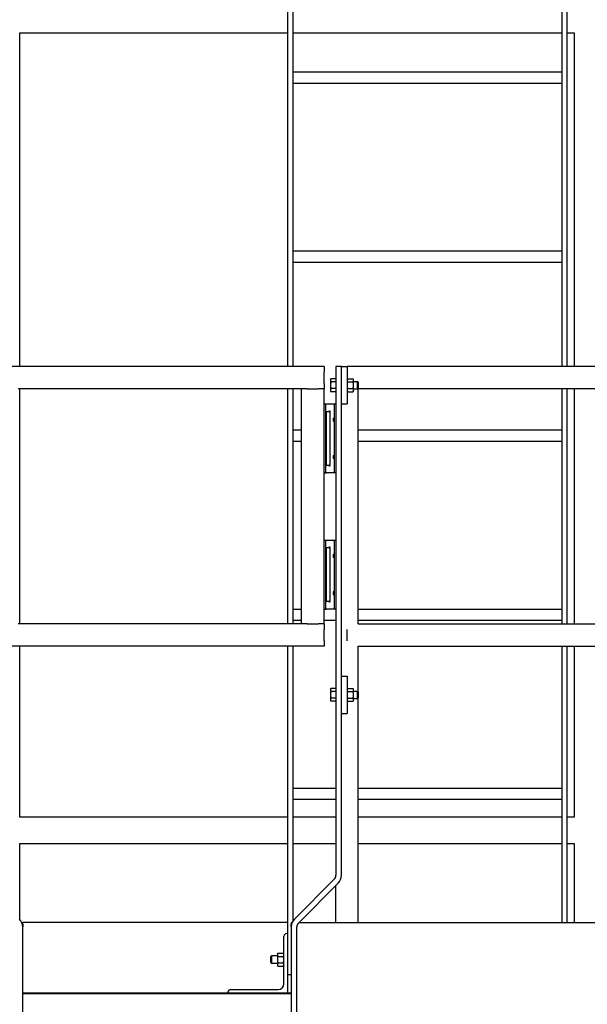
# Model space of a CAD drawing. Header units: inches. Extents: x 36 to 1719, y -84 to 1122.
# Tile 403 of 550: x 1365 to 1403, y 349 to 415. Entities that reach past the tile are written whole.
import ezdxf

# ---------------------------------------------------------------- set-up
doc = ezdxf.new("R2010")
doc.units = ezdxf.units.IN
doc.header["$LTSCALE"] = 48
doc.header["$MEASUREMENT"] = 0
doc.layers.add('Visible (ANSI)', color=7, linetype='Continuous', lineweight=30)

msp = doc.modelspace()

# ---------------------------------------------------------------- linework, layer by layer
at = {"layer": 'Visible (ANSI)'}
for p, q in [((1383.13153, 428.17377), (1383.13153, 391.98443)), ((1383.50653, 391.98443), (1383.50653, 428.17377)), ((1401.50653, 428.17377), (1401.50653, 391.98443)), ((1401.88153, 391.98443), (1401.88153, 428.17377)), ((1365.18617, 414.35943), (1383.13153, 414.35943)), ((1365.18617, 391.98443), (1365.18617, 414.35943)), ((1383.50653, 414.35943), (1401.50653, 414.35943)), ((1401.88153, 414.35943), (1402.34912, 414.35943)), ((1402.34912, 414.35943), (1402.34912, 391.98443)), ((1383.50653, 411.73443), (1401.50653, 411.73443)), ((1383.50653, 410.98443), (1401.50653, 410.98443)), ((1383.50653, 399.73443), (1401.50653, 399.73443)), ((1383.50653, 398.98443), (1401.50653, 398.98443)), ((1385.57214, 391.98443), (1363.57214, 391.98443)), ((1385.57214, 391.98443), (1385.57214, 391.60943)), ((1385.57214, 390.85943), (1385.57214, 391.60943)), ((1386.74162, 391.98443), (1386.36662, 391.98443)), ((1386.36662, 391.98443), (1386.36662, 357.88976)), ((1386.74162, 357.88976), (1386.74162, 391.98443)), ((1386.74162, 391.98443), (1387.11662, 391.98443)), ((1387.11662, 391.98443), (1387.11662, 389.48443)), ((1453.36662, 391.98443), (1387.11662, 391.98443)), ((1385.57214, 390.85943), (1385.57214, 390.48443)), ((1386.00262, 391.10943), (1386.03611, 391.16744)), ((1386.00262, 391.10943), (1386.00262, 391.05919)), ((1386.00262, 391.05919), (1386.00262, 390.73443)), ((1386.00262, 390.73443), (1386.00262, 390.40967)), ((1386.36662, 391.16744), (1386.03611, 391.16744)), ((1386.36662, 390.95093), (1386.03611, 390.95093)), ((1386.36662, 391.16744), (1386.36662, 391.05919)), ((1386.36662, 391.10943), (1386.36662, 391.10943)), ((1386.36662, 391.05919), (1386.36662, 390.95093)), ((1386.36662, 390.95093), (1386.36662, 390.73443)), ((1386.36662, 390.73443), (1386.36662, 390.51792)), ((1387.11662, 391.10943), (1387.15011, 391.16744)), ((1387.15011, 391.16744), (1387.52113, 391.16744)), ((1387.15011, 390.95093), (1387.52113, 390.95093)), ((1387.55462, 391.10943), (1387.52113, 391.16744)), ((1387.55462, 391.05919), (1387.55462, 391.10943)), ((1387.55462, 390.73443), (1387.55462, 391.05919)), ((1387.55462, 390.98443), (1387.82085, 390.98443)), ((1387.55462, 390.40967), (1387.55462, 390.73443)), ((1387.86662, 390.93724), (1387.82085, 390.98443)), ((1387.82085, 390.48443), (1387.82085, 390.98443)), ((1387.86662, 390.93724), (1387.86662, 390.53162)), ((1384.07214, 390.48443), (1365.07214, 390.48443)), ((1365.18617, 374.73443), (1365.18617, 390.48443)), ((1383.13153, 390.48443), (1383.13153, 374.73443)), ((1383.50653, 374.73443), (1383.50653, 390.48443)), ((1384.07214, 374.73443), (1384.07214, 390.48443)), ((1384.44714, 390.48443), (1384.07214, 390.48443)), ((1384.44714, 390.48443), (1385.19714, 390.48443)), ((1385.57214, 390.48443), (1385.19714, 390.48443)), ((1385.57214, 374.73443), (1385.57214, 390.48443)), ((1386.00262, 390.40967), (1386.00262, 390.35943)), ((1386.00262, 390.35943), (1386.03611, 390.30141)), ((1386.36662, 390.51792), (1386.03611, 390.51792)), ((1386.36662, 390.30141), (1386.03611, 390.30141)), ((1386.36662, 390.51792), (1386.36662, 390.40967)), ((1386.36662, 390.40967), (1386.36662, 390.30141)), ((1386.36662, 390.35943), (1386.36662, 390.35943)), ((1387.11662, 390.35943), (1387.15011, 390.30141)), ((1387.15011, 390.51792), (1387.52113, 390.51792)), ((1387.15011, 390.30141), (1387.52113, 390.30141)), ((1387.55462, 390.35943), (1387.52113, 390.30141)), ((1387.55462, 390.48443), (1387.82085, 390.48443)), ((1387.55462, 390.35943), (1387.55462, 390.40967)), ((1387.86662, 390.53162), (1387.82085, 390.48443)), ((1387.82085, 390.48443), (1387.86662, 390.48443)), ((1387.86662, 374.73443), (1387.86662, 390.48443)), ((1453.36662, 390.48443), (1387.86662, 390.48443)), ((1401.50653, 390.48443), (1401.50653, 374.73443)), ((1401.88153, 374.73443), (1401.88153, 390.48443)), ((1402.34912, 390.48443), (1402.34912, 374.73443)), ((1385.57214, 389.48443), (1385.69714, 389.48443)), ((1385.69714, 384.85943), (1385.69714, 389.48443)), ((1385.69714, 389.48443), (1385.73399, 389.48443)), ((1385.73399, 389.48443), (1386.24162, 389.48443)), ((1386.24162, 389.48443), (1386.36662, 389.48443)), ((1386.24162, 389.48443), (1386.24162, 384.85943)), ((1386.74162, 389.48443), (1387.11662, 389.48443)), ((1385.73549, 385.40109), (1385.73549, 388.94276)), ((1385.73686, 388.98443), (1385.90137, 388.98443)), ((1385.96387, 388.99083), (1385.96387, 385.35303)), ((1383.50653, 387.73443), (1384.07214, 387.73443)), ((1387.86662, 387.73443), (1401.50653, 387.73443)), ((1383.50653, 386.98443), (1384.07214, 386.98443)), ((1387.86662, 386.98443), (1401.50653, 386.98443)), ((1385.57214, 384.85943), (1385.69714, 384.85943)), ((1385.69714, 384.85943), (1385.73399, 384.85943)), ((1386.24162, 384.85943), (1385.73399, 384.85943)), ((1385.90137, 385.35943), (1385.73686, 385.35943)), ((1386.36662, 384.85943), (1386.24162, 384.85943)), ((1385.57214, 380.35943), (1385.69714, 380.35943)), ((1385.69714, 375.73443), (1385.69714, 380.35943)), ((1385.69714, 380.35943), (1385.73399, 380.35943)), ((1385.73399, 380.35943), (1386.24162, 380.35943)), ((1386.24162, 380.35943), (1386.36662, 380.35943)), ((1386.24162, 380.35943), (1386.24162, 375.73443)), ((1385.73549, 376.27609), (1385.73549, 379.81776)), ((1385.73686, 379.85943), (1385.90137, 379.85943)), ((1385.96387, 379.86583), (1385.96387, 376.22803)), ((1385.90137, 376.23443), (1385.73686, 376.23443)), ((1383.50653, 375.73443), (1384.07214, 375.73443)), ((1385.57214, 375.73443), (1385.69714, 375.73443)), ((1385.69714, 375.73443), (1385.73399, 375.73443)), ((1386.24162, 375.73443), (1385.73399, 375.73443)), ((1386.36662, 375.73443), (1386.24162, 375.73443)), ((1387.86662, 375.73443), (1401.50653, 375.73443)), ((1383.50653, 374.98443), (1384.07214, 374.98443)), ((1385.57214, 374.98443), (1386.36662, 374.98443)), ((1387.86662, 374.98443), (1401.50653, 374.98443)), ((1384.07214, 374.73443), (1365.07214, 374.73443)), ((1384.44714, 374.73443), (1384.07214, 374.73443)), ((1384.44714, 374.73443), (1385.19714, 374.73443)), ((1385.57214, 374.73443), (1385.19714, 374.73443)), ((1385.57214, 374.73443), (1385.57214, 374.35943)), ((1385.57214, 373.60943), (1385.57214, 374.35943)), ((1387.11662, 373.60943), (1387.11662, 374.35943)), ((1387.86662, 374.73443), (1453.36662, 374.73443)), ((1385.57214, 373.60943), (1385.57214, 373.23443)), ((1385.57214, 373.23443), (1363.57214, 373.23443)), ((1365.18617, 361.77609), (1365.18617, 373.23443)), ((1383.13153, 373.23443), (1383.13153, 351.23443)), ((1383.50653, 354.85999), (1383.50653, 373.23443)), ((1387.86662, 370.18724), (1387.86662, 373.23443)), ((1387.86662, 373.23443), (1453.36662, 373.23443)), ((1401.50653, 373.23443), (1401.50653, 354.73443)), ((1401.88153, 354.73443), (1401.88153, 373.23443)), ((1402.34912, 373.23443), (1402.34912, 361.77609)), ((1386.74162, 371.23443), (1387.11662, 371.23443)), ((1387.11662, 371.23443), (1387.11662, 368.73443)), ((1386.00262, 370.35943), (1386.03611, 370.41744)), ((1386.00262, 370.35943), (1386.00262, 370.30919)), ((1386.00262, 370.30919), (1386.00262, 369.98443)), ((1386.36662, 370.41744), (1386.03611, 370.41744)), ((1386.36662, 370.41744), (1386.36662, 370.30919)), ((1386.36662, 370.35943), (1386.36662, 370.35943)), ((1386.36662, 370.30919), (1386.36662, 370.20093)), ((1387.11662, 370.35943), (1387.15011, 370.41744)), ((1387.15011, 370.41744), (1387.52113, 370.41744)), ((1387.55462, 370.35943), (1387.52113, 370.41744)), ((1387.55462, 370.30919), (1387.55462, 370.35943)), ((1387.55462, 369.98443), (1387.55462, 370.30919)), ((1387.55462, 370.23443), (1387.82085, 370.23443)), ((1387.86662, 370.18724), (1387.82085, 370.23443)), ((1387.82085, 369.73443), (1387.82085, 370.23443)), ((1386.00262, 369.98443), (1386.00262, 369.65967)), ((1386.00262, 369.65967), (1386.00262, 369.60943)), ((1386.00262, 369.60943), (1386.03611, 369.55141)), ((1386.36662, 370.20093), (1386.03611, 370.20093)), ((1386.36662, 369.76792), (1386.03611, 369.76792)), ((1386.36662, 370.20093), (1386.36662, 369.98443)), ((1386.36662, 369.98443), (1386.36662, 369.76792)), ((1386.36662, 369.76792), (1386.36662, 369.65967)), ((1386.36662, 369.65967), (1386.36662, 369.55141)), ((1386.36662, 369.60943), (1386.36662, 369.60943)), ((1387.11662, 369.60943), (1387.15011, 369.55141)), ((1387.15011, 370.20093), (1387.52113, 370.20093)), ((1387.15011, 369.76792), (1387.52113, 369.76792)), ((1387.55462, 369.60943), (1387.52113, 369.55141)), ((1387.55462, 369.65967), (1387.55462, 369.98443)), ((1387.55462, 369.73443), (1387.82085, 369.73443)), ((1387.55462, 369.60943), (1387.55462, 369.65967)), ((1387.86662, 369.78162), (1387.82085, 369.73443)), ((1387.86662, 370.18724), (1387.86662, 369.78162)), ((1387.86662, 354.73443), (1387.86662, 369.78162)), ((1386.36662, 369.55141), (1386.03611, 369.55141)), ((1387.15011, 369.55141), (1387.52113, 369.55141)), ((1386.74162, 368.73443), (1387.11662, 368.73443)), ((1383.50653, 363.73443), (1386.36662, 363.73443)), ((1387.86662, 363.73443), (1401.50653, 363.73443)), ((1383.50653, 362.98443), (1386.36662, 362.98443)), ((1387.86662, 362.98443), (1401.50653, 362.98443)), ((1383.13153, 361.77609), (1365.18617, 361.77609)), ((1386.36662, 361.77609), (1383.50653, 361.77609)), ((1401.50653, 361.77609), (1387.86662, 361.77609)), ((1402.34912, 361.77609), (1401.88153, 361.77609)), ((1365.18617, 360.02609), (1383.13153, 360.02609)), ((1365.18617, 354.91174), (1365.18617, 360.02609)), ((1383.50653, 360.02609), (1386.36662, 360.02609)), ((1387.86662, 360.02609), (1401.50653, 360.02609)), ((1401.88153, 360.02609), (1402.34912, 360.02609)), ((1402.34912, 360.02609), (1402.34912, 354.73443)), ((1386.25678, 357.62459), (1383.58629, 354.9541)), ((1383.85145, 354.68893), (1386.52195, 357.35943)), ((1386.36662, 354.73443), (1386.36662, 357.2041)), ((1365.29925, 354.73443), (1365.36662, 354.73443)), ((1365.36662, 354.61341), (1365.36662, 354.73443)), ((1383.13153, 354.73443), (1365.36662, 354.73443)), ((1365.36662, 354.61341), (1365.36662, 354.44426)), ((1365.36662, 354.42377), (1365.36662, 354.44426)), ((1365.36662, 239.98443), (1365.36662, 354.42377)), ((1383.36662, 354.73443), (1383.36662, 354.61341)), ((1383.36662, 354.73443), (1383.43399, 354.73443)), ((1383.36662, 354.44426), (1383.36662, 354.61341)), ((1383.36662, 354.44426), (1383.36662, 354.42377)), ((1383.36662, 354.42377), (1383.36662, 239.98443)), ((1383.74162, 239.98443), (1383.74162, 354.42377)), ((1383.89695, 354.73443), (1453.36662, 354.73443)), ((1382.88153, 350.61443), (1382.88153, 353.79443)), ((1383.07153, 353.98443), (1383.13153, 353.98443)), ((1383.13153, 353.98443), (1383.13153, 349.98443)), ((1382.00653, 352.43724), (1382.0523, 352.48443)), ((1382.00653, 352.03162), (1382.00653, 352.43724)), ((1382.0523, 352.48443), (1382.0523, 351.98443)), ((1382.44353, 352.48443), (1382.0523, 352.48443)), ((1382.44353, 352.60943), (1382.47702, 352.66744)), ((1382.44353, 352.60943), (1382.44353, 352.55919)), ((1382.44353, 352.55919), (1382.44353, 352.23443)), ((1382.47702, 352.66744), (1382.84804, 352.66744)), ((1382.47702, 352.45093), (1382.84804, 352.45093)), ((1382.88153, 352.60943), (1382.84804, 352.66744)), ((1382.00653, 352.03162), (1382.0523, 351.98443)), ((1382.44353, 351.98443), (1382.0523, 351.98443)), ((1382.44353, 352.23443), (1382.44353, 351.90967)), ((1382.44353, 351.90967), (1382.44353, 351.85943)), ((1382.44353, 351.85943), (1382.47702, 351.80141)), ((1382.47702, 352.01792), (1382.84804, 352.01792)), ((1382.47702, 351.80141), (1382.84804, 351.80141)), ((1382.88153, 351.85943), (1382.84804, 351.80141)), ((1383.13153, 351.23443), (1383.36662, 351.23443)), ((1383.36662, 349.98443), (1365.36662, 349.98443)), ((1365.36662, 349.96943), (1383.36662, 349.96943)), ((1379.13153, 349.98443), (1379.13153, 350.04443)), ((1379.32153, 350.23443), (1382.50153, 350.23443))]:
    msp.add_line(p, q, dxfattribs=at)
for centre, radius, start, end in [((1385.90137, 388.92193), 0.0625, 0, 90), ((1385.90137, 385.42193), 0.0625, 270, 0), ((1385.90137, 379.79693), 0.0625, 0, 90), ((1385.90137, 376.29693), 0.0625, 270, 0), ((1385.99162, 357.88976), 0.375, 315, 0), ((1385.99162, 357.88976), 0.75, 315, 0), ((1364.61662, 354.42377), 0.75, 0, 45), ((1384.11662, 354.42377), 0.75, 135, 180), ((1384.11662, 354.42377), 0.375, 135, 180), ((1383.07153, 353.79443), 0.19, 90, 180), ((1382.50153, 350.61443), 0.38, 270, 0), ((1379.32153, 350.04443), 0.19, 90, 180)]:
    msp.add_arc(centre, radius, start, end, dxfattribs=at)
for centre, start_param, end_param in [((1385.73695, 388.94276), 3.14159265, 4.71238898), ((1385.73695, 385.40109), 4.71238898, 6.28318531), ((1385.73695, 379.81776), 3.14159265, 4.71238898), ((1385.73695, 376.27609), 4.71238898, 6.28318531)]:
    msp.add_ellipse(centre, major_axis=(0, -0.04167), ratio=0.03492077, start_param=start_param, end_param=end_param, dxfattribs=at)
for centre in [(1385.70807, 388.42193), (1385.70807, 385.92193), (1385.70807, 379.29693), (1385.70807, 376.79693)]:
    msp.add_ellipse(centre, major_axis=(0, -0.09843), ratio=0.03492077, dxfattribs=at)
for points in [[(1386.03611, 391.16744), (1386.00262, 391.10943), (1386.00262, 391.05919)], [(1386.00262, 391.05919), (1386.00262, 391.00895), (1386.03611, 390.95093)], [(1386.03611, 390.95093), (1386.00262, 390.83491), (1386.00262, 390.73443)], [(1386.00262, 390.73443), (1386.00262, 390.63395), (1386.03611, 390.51792)], [(1387.15011, 391.16744), (1387.11662, 391.10943), (1387.11662, 391.05919)], [(1387.11662, 391.05919), (1387.11662, 391.00895), (1387.15011, 390.95093)], [(1387.15011, 390.95093), (1387.11662, 390.83491), (1387.11662, 390.73443)], [(1387.11662, 390.73443), (1387.11662, 390.63395), (1387.15011, 390.51792)], [(1387.55462, 391.05919), (1387.55462, 391.10943), (1387.52113, 391.16744)], [(1387.52113, 390.95093), (1387.55462, 391.00895), (1387.55462, 391.05919)], [(1387.55462, 390.73443), (1387.55462, 390.83491), (1387.52113, 390.95093)], [(1387.52113, 390.51792), (1387.55462, 390.63395), (1387.55462, 390.73443)], [(1386.03611, 390.51792), (1386.00262, 390.45991), (1386.00262, 390.40967)], [(1386.00262, 390.40967), (1386.00262, 390.35943), (1386.03611, 390.30141)], [(1387.15011, 390.51792), (1387.11662, 390.45991), (1387.11662, 390.40967)], [(1387.11662, 390.40967), (1387.11662, 390.35943), (1387.15011, 390.30141)], [(1387.55462, 390.40967), (1387.55462, 390.45991), (1387.52113, 390.51792)], [(1387.52113, 390.30141), (1387.55462, 390.35943), (1387.55462, 390.40967)], [(1386.03611, 370.41744), (1386.00262, 370.35943), (1386.00262, 370.30919)], [(1386.00262, 370.30919), (1386.00262, 370.25895), (1386.03611, 370.20093)], [(1387.15011, 370.41744), (1387.11662, 370.35943), (1387.11662, 370.30919)], [(1387.11662, 370.30919), (1387.11662, 370.25895), (1387.15011, 370.20093)], [(1387.55462, 370.30919), (1387.55462, 370.35943), (1387.52113, 370.41744)], [(1387.52113, 370.20093), (1387.55462, 370.25895), (1387.55462, 370.30919)], [(1386.03611, 370.20093), (1386.00262, 370.08491), (1386.00262, 369.98443)], [(1386.00262, 369.98443), (1386.00262, 369.88395), (1386.03611, 369.76792)], [(1386.03611, 369.76792), (1386.00262, 369.70991), (1386.00262, 369.65967)], [(1386.00262, 369.65967), (1386.00262, 369.60943), (1386.03611, 369.55141)], [(1387.15011, 370.20093), (1387.11662, 370.08491), (1387.11662, 369.98443)], [(1387.11662, 369.98443), (1387.11662, 369.88395), (1387.15011, 369.76792)], [(1387.15011, 369.76792), (1387.11662, 369.70991), (1387.11662, 369.65967)], [(1387.11662, 369.65967), (1387.11662, 369.60943), (1387.15011, 369.55141)], [(1387.55462, 369.98443), (1387.55462, 370.08491), (1387.52113, 370.20093)], [(1387.52113, 369.76792), (1387.55462, 369.88395), (1387.55462, 369.98443)], [(1387.55462, 369.65967), (1387.55462, 369.70991), (1387.52113, 369.76792)], [(1387.52113, 369.55141), (1387.55462, 369.60943), (1387.55462, 369.65967)], [(1382.47702, 352.66744), (1382.44353, 352.60943), (1382.44353, 352.55919)], [(1382.44353, 352.55919), (1382.44353, 352.50895), (1382.47702, 352.45093)], [(1382.47702, 352.45093), (1382.44353, 352.33491), (1382.44353, 352.23443)], [(1382.88153, 352.55919), (1382.88153, 352.60943), (1382.84804, 352.66744)], [(1382.84804, 352.45093), (1382.88153, 352.50895), (1382.88153, 352.55919)], [(1382.88153, 352.23443), (1382.88153, 352.33491), (1382.84804, 352.45093)], [(1382.44353, 352.23443), (1382.44353, 352.13395), (1382.47702, 352.01792)], [(1382.47702, 352.01792), (1382.44353, 351.95991), (1382.44353, 351.90967)], [(1382.44353, 351.90967), (1382.44353, 351.85943), (1382.47702, 351.80141)], [(1382.84804, 352.01792), (1382.88153, 352.13395), (1382.88153, 352.23443)], [(1382.88153, 351.90967), (1382.88153, 351.95991), (1382.84804, 352.01792)], [(1382.84804, 351.80141), (1382.88153, 351.85943), (1382.88153, 351.90967)]]:
    msp.add_rational_spline(points, [1, 1.0379548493, 1], degree=2, dxfattribs=at)
for points in [[(1385.73399, 389.48443), (1385.73405, 389.48443), (1385.7341, 389.48432), (1385.73416, 389.48412)], [(1385.73416, 384.85973), (1385.7341, 384.85953), (1385.73405, 384.85943), (1385.73399, 384.85943)], [(1385.73399, 380.35943), (1385.73405, 380.35943), (1385.7341, 380.35932), (1385.73416, 380.35912)], [(1385.73416, 375.73473), (1385.7341, 375.73453), (1385.73405, 375.73443), (1385.73399, 375.73443)]]:
    msp.add_open_spline(points, degree=3, dxfattribs=at)
for points, knots in [([(1385.96387, 388.99083), (1385.96387, 388.99405), (1385.96377, 388.99727), (1385.96299, 389.00975), (1385.96155, 389.01885), (1385.95638, 389.03662), (1385.95307, 389.04284), (1385.95058, 389.0468), (1385.95054, 389.04686), (1385.9505, 389.04693)], [0, 0, 0, 0, 0.024551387, 0.024551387, 0.095629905, 0.095629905, 0.174881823, 0.174881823, 0.176157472, 0.176157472, 0.176157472, 0.176157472]), ([(1386.22461, 388.42193), (1386.22461, 388.40959), (1386.22422, 388.39644), (1386.22257, 388.37228), (1386.2213, 388.36127), (1386.21813, 388.34369), (1386.216, 388.33604), (1386.21097, 388.32595), (1386.20806, 388.3235), (1386.20221, 388.3235), (1386.19887, 388.32601), (1386.19236, 388.3362), (1386.1892, 388.34389), (1386.18412, 388.36144), (1386.18184, 388.37238), (1386.17876, 388.39644), (1386.17797, 388.40957), (1386.17797, 388.43428), (1386.17876, 388.44742), (1386.18184, 388.47148), (1386.18412, 388.48241), (1386.1892, 388.49997), (1386.19236, 388.50765), (1386.19887, 388.51784), (1386.20221, 388.52035), (1386.20806, 388.52035), (1386.21097, 388.51791), (1386.216, 388.50781), (1386.21813, 388.50017), (1386.2213, 388.48259), (1386.22257, 388.47158), (1386.22422, 388.44741), (1386.22461, 388.43426), (1386.22461, 388.42193)], [0, 0, 0, 0, 0.09401122, 0.09401122, 0.18802243, 0.18802243, 0.28431105, 0.28431105, 0.38059967, 0.38059967, 0.4782167, 0.4782167, 0.57583373, 0.57583373, 0.6699888, 0.6699888, 0.76414388, 0.76414388, 0.85829895, 0.85829895, 0.95245403, 0.95245403, 1.05007106, 1.05007106, 1.14768808, 1.14768808, 1.2439767, 1.2439767, 1.34026532, 1.34026532, 1.43427654, 1.43427654, 1.52828776, 1.52828776, 1.52828776, 1.52828776]), ([(1386.22461, 385.92193), (1386.22461, 385.90959), (1386.22422, 385.89644), (1386.22257, 385.87228), (1386.2213, 385.86127), (1386.21813, 385.84369), (1386.216, 385.83604), (1386.21097, 385.82595), (1386.20806, 385.8235), (1386.20221, 385.8235), (1386.19887, 385.82601), (1386.19236, 385.8362), (1386.1892, 385.84389), (1386.18412, 385.86144), (1386.18184, 385.87238), (1386.17876, 385.89644), (1386.17797, 385.90957), (1386.17797, 385.93428), (1386.17876, 385.94742), (1386.18184, 385.97148), (1386.18412, 385.98241), (1386.1892, 385.99997), (1386.19236, 386.00765), (1386.19887, 386.01784), (1386.20221, 386.02035), (1386.20806, 386.02035), (1386.21097, 386.01791), (1386.216, 386.00781), (1386.21813, 386.00017), (1386.2213, 385.98259), (1386.22257, 385.97158), (1386.22422, 385.94741), (1386.22461, 385.93426), (1386.22461, 385.92193)], [0, 0, 0, 0, 0.09401122, 0.09401122, 0.18802243, 0.18802243, 0.28431105, 0.28431105, 0.38059967, 0.38059967, 0.4782167, 0.4782167, 0.57583373, 0.57583373, 0.6699888, 0.6699888, 0.76414388, 0.76414388, 0.85829895, 0.85829895, 0.95245403, 0.95245403, 1.05007106, 1.05007106, 1.14768808, 1.14768808, 1.2439767, 1.2439767, 1.34026532, 1.34026532, 1.43427654, 1.43427654, 1.52828776, 1.52828776, 1.52828776, 1.52828776]), ([(1385.9505, 385.29693), (1385.95054, 385.29699), (1385.95058, 385.29705), (1385.95372, 385.30206), (1385.95625, 385.30766), (1385.96048, 385.3207), (1385.962, 385.32812), (1385.96355, 385.34144), (1385.96387, 385.34723), (1385.96387, 385.35303)], [-0.000682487, -0.000682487, -0.000682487, -0.000682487, 0, 0, 0.053671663, 0.053671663, 0.113306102, 0.113306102, 0.157716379, 0.157716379, 0.157716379, 0.157716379]), ([(1385.96387, 379.86583), (1385.96387, 379.86905), (1385.96377, 379.87227), (1385.96299, 379.88475), (1385.96155, 379.89385), (1385.95638, 379.91162), (1385.95307, 379.91784), (1385.95058, 379.9218), (1385.95054, 379.92186), (1385.9505, 379.92193)], [0, 0, 0, 0, 0.024551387, 0.024551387, 0.095629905, 0.095629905, 0.174881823, 0.174881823, 0.176157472, 0.176157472, 0.176157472, 0.176157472]), ([(1386.22461, 379.29693), (1386.22461, 379.28459), (1386.22422, 379.27144), (1386.22257, 379.24728), (1386.2213, 379.23627), (1386.21813, 379.21869), (1386.216, 379.21104), (1386.21097, 379.20095), (1386.20806, 379.1985), (1386.20221, 379.1985), (1386.19887, 379.20101), (1386.19236, 379.2112), (1386.1892, 379.21889), (1386.18412, 379.23644), (1386.18184, 379.24738), (1386.17876, 379.27144), (1386.17797, 379.28457), (1386.17797, 379.30928), (1386.17876, 379.32242), (1386.18184, 379.34648), (1386.18412, 379.35741), (1386.1892, 379.37497), (1386.19236, 379.38265), (1386.19887, 379.39284), (1386.20221, 379.39535), (1386.20806, 379.39535), (1386.21097, 379.39291), (1386.216, 379.38281), (1386.21813, 379.37517), (1386.2213, 379.35759), (1386.22257, 379.34658), (1386.22422, 379.32241), (1386.22461, 379.30926), (1386.22461, 379.29693)], [0, 0, 0, 0, 0.09401122, 0.09401122, 0.18802243, 0.18802243, 0.28431105, 0.28431105, 0.38059967, 0.38059967, 0.4782167, 0.4782167, 0.57583373, 0.57583373, 0.6699888, 0.6699888, 0.76414388, 0.76414388, 0.85829895, 0.85829895, 0.95245403, 0.95245403, 1.05007106, 1.05007106, 1.14768808, 1.14768808, 1.2439767, 1.2439767, 1.34026532, 1.34026532, 1.43427654, 1.43427654, 1.52828776, 1.52828776, 1.52828776, 1.52828776]), ([(1386.22461, 376.79693), (1386.22461, 376.78459), (1386.22422, 376.77144), (1386.22257, 376.74728), (1386.2213, 376.73627), (1386.21813, 376.71869), (1386.216, 376.71104), (1386.21097, 376.70095), (1386.20806, 376.6985), (1386.20221, 376.6985), (1386.19887, 376.70101), (1386.19236, 376.7112), (1386.1892, 376.71889), (1386.18412, 376.73644), (1386.18184, 376.74738), (1386.17876, 376.77144), (1386.17797, 376.78457), (1386.17797, 376.80928), (1386.17876, 376.82242), (1386.18184, 376.84648), (1386.18412, 376.85741), (1386.1892, 376.87497), (1386.19236, 376.88265), (1386.19887, 376.89284), (1386.20221, 376.89535), (1386.20806, 376.89535), (1386.21097, 376.89291), (1386.216, 376.88281), (1386.21813, 376.87517), (1386.2213, 376.85759), (1386.22257, 376.84658), (1386.22422, 376.82241), (1386.22461, 376.80926), (1386.22461, 376.79693)], [0, 0, 0, 0, 0.09401122, 0.09401122, 0.18802243, 0.18802243, 0.28431105, 0.28431105, 0.38059967, 0.38059967, 0.4782167, 0.4782167, 0.57583373, 0.57583373, 0.6699888, 0.6699888, 0.76414388, 0.76414388, 0.85829895, 0.85829895, 0.95245403, 0.95245403, 1.05007106, 1.05007106, 1.14768808, 1.14768808, 1.2439767, 1.2439767, 1.34026532, 1.34026532, 1.43427654, 1.43427654, 1.52828776, 1.52828776, 1.52828776, 1.52828776]), ([(1385.9505, 376.17193), (1385.95054, 376.17199), (1385.95058, 376.17205), (1385.95372, 376.17706), (1385.95625, 376.18266), (1385.96048, 376.1957), (1385.962, 376.20312), (1385.96355, 376.21644), (1385.96387, 376.22223), (1385.96387, 376.22803)], [-0.000682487, -0.000682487, -0.000682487, -0.000682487, 0, 0, 0.053671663, 0.053671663, 0.113306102, 0.113306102, 0.157716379, 0.157716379, 0.157716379, 0.157716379])]:
    msp.add_open_spline(points, degree=3, knots=knots, dxfattribs=at)

doc.saveas('drawing.dxf')
